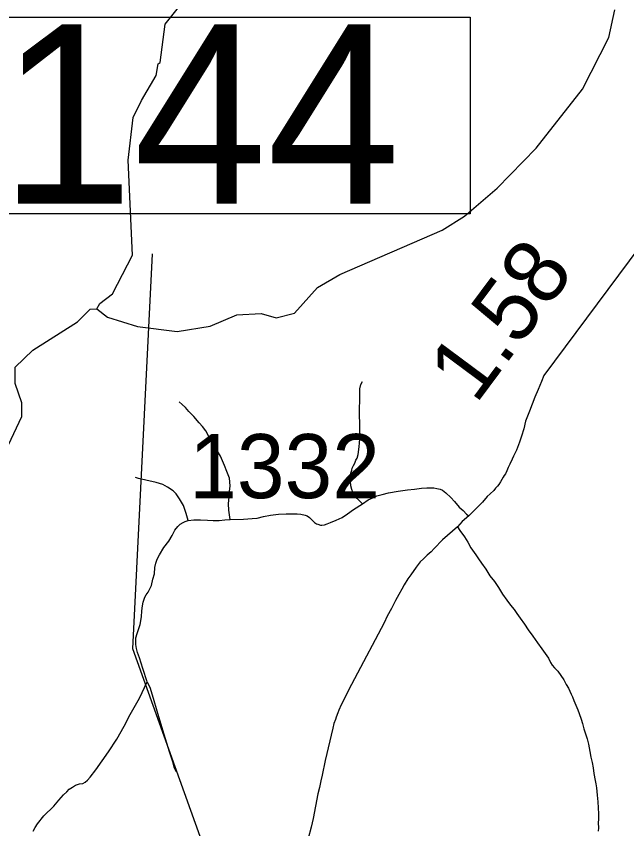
# Model space of a CAD drawing. Extents: x 2290615 to 2522933, y 819489 to 1012715.
# Drawn here: x 2297383 to 2302142, y 890202 to 896542 of the extents above; entities that cross this region are included whole.
import ezdxf

# ---------------------------------------------------------------- set-up
doc = ezdxf.new("R2010")
doc.units = 0
for name, color, linetype in [('Exist Hydrographic Misc Water Feature', 7, 'Continuous'), ('Exist Road Non-System Type 51', 7, 'Continuous'), ('Exist Road Secondary Mileage Hundredths English Label', 7, 'Continuous'), ('Exist Road Secondary Structure Standard Bridge Number Label', 7, 'Continuous'), ('Exist Road Secondary Type 20 Attributed', 7, 'Continuous'), ('Exist Road Secondary Type 51 Number Label', 7, 'Continuous')]:
    doc.layers.add(name, color=color, linetype=linetype)

msp = doc.modelspace()

# ---------------------------------------------------------------- linework, layer by layer
at = {"layer": 'Exist Hydrographic Misc Water Feature'}
for points in [[(2298010.1, 894259.2), (2298034.1, 894299.5), (2298133.1, 894375.9), (2298288.1, 894677.6), (2298256.1, 895418), (2298294.1, 895751), (2298359.1, 895885), (2298473.1, 896080.1), (2298489.1, 896169.4), (2298505.1, 896179.8), (2298544, 896480.1), (2298905.1, 896934.7)], [(2298010.1, 894259.2), (2298094.2, 894193.7), (2298328.1, 894121.2), (2298636.1, 894081.4), (2298894.1, 894124.8), (2299101.2, 894212), (2299293.1, 894223.2), (2299410.2, 894188.6), (2299551.1, 894224), (2299732.1, 894425.1), (2299906.2, 894527.4), (2300702.2, 894871.8), (2300876.1, 894980.7), (2301131.2, 895201.3), (2301436.1, 895512.5), (2301798.2, 895973.6), (2302002.2, 896375.9), (2302050.2, 896591.2)], [(2296392, 890277.4), (2296427.1, 890432.9), (2296209.1, 890574.9), (2296224.1, 890706.9), (2296354.1, 890991.2), (2296361.1, 891093.2), (2296333.2, 891400.6), (2296430.2, 891650.7), (2296874.1, 892180.9), (2297202.2, 892650.7), (2297250.2, 892833.2), (2297281.1, 893110.1), (2297427.1, 893418), (2297426.1, 893526.2), (2297375, 893675.1), (2297373, 893803.1), (2297513, 893936.9), (2297861, 894157.8), (2297960.1, 894257), (2298010.1, 894259.2)]]:
    msp.add_lwpolyline(points, dxfattribs=at)
at = {"layer": 'Exist Road Non-System Type 51'}
for points in [[(2300081.7, 892738.5), (2300052.5, 892767.1), (2300028.5, 892790.7), (2300006.6, 892827.5), (2299998.7, 892848.4), (2299991.6, 892877.8), (2299987.7, 892910.8), (2299988.8, 892926.8), (2299991.8, 892976.5), (2299997.7, 893001.4), (2300002.7, 893016.3), (2300011.8, 893036.6), (2300021.5, 893055), (2300031.2, 893077.3), (2300040.9, 893094.7), (2300047.4, 893123.6), (2300055.3, 893182.2), (2300062.3, 893245.8), (2300060.2, 893340.9), (2300058.3, 893453.3), (2300060.2, 893573.5), (2300062.2, 893635.5), (2300068, 893668.5), (2300081.5, 893691.8)], [(2299051.7, 892615.3), (2299041, 892687.6), (2299038.4, 892738.3), (2299043.7, 892792.9), (2299045, 892834.3), (2299050.4, 892878.3), (2299045, 892938.3), (2299025, 892990.3), (2299006.4, 893035.7), (2298974.4, 893109), (2298913.1, 893214.4), (2298883.7, 893262.4), (2298859.7, 893307.8), (2298835.7, 893341.1), (2298809.1, 893370.5), (2298766.4, 893418.5), (2298727.8, 893457.2), (2298701.1, 893487.8), (2298677.1, 893513.2), (2298653.1, 893533.2)], [(2298723, 892606.7), (2298708.2, 892661.6), (2298687.1, 892724.9), (2298655.5, 892775.5), (2298630.2, 892815.6), (2298604.9, 892838.8), (2298562.7, 892866.3), (2298524.7, 892889.5), (2298474.1, 892904.2), (2298394, 892923.2), (2298337, 892935.9), (2298311.7, 892942.2)], [(2300081.7, 892738.5), (2300127.6, 892767.5), (2300168, 892788.2), (2300194.5, 892799), (2300234.9, 892809.9), (2300285.1, 892823.7), (2300360.9, 892835.5), (2300433.8, 892846.3), (2300486.9, 892853.2), (2300542.1, 892860.1), (2300583.4, 892863.1), (2300614, 892862.1), (2300638.6, 892862.1), (2300662.2, 892858.1), (2300687.8, 892853.2), (2300706.5, 892844.3), (2300718.3, 892833.5), (2300732.1, 892822.7), (2300769.5, 892788.2), (2300800, 892754.7), (2300836.5, 892710.4), (2300866, 892684.3), (2300893.6, 892657.7), (2300910.2, 892644.9)], [(2299051.7, 892615.3), (2299154.2, 892618.3), (2299221.1, 892623), (2299260.8, 892626.7), (2299309.3, 892639.4), (2299364.2, 892650), (2299427.4, 892656.3), (2299488.3, 892660.1), (2299530.4, 892658.3), (2299571.9, 892658.9), (2299602.1, 892657.1), (2299634.1, 892650), (2299651, 892643.6), (2299667.9, 892631), (2299680.5, 892620.4), (2299693.4, 892606.9), (2299708.2, 892593.1), (2299722.7, 892582.4), (2299733.3, 892578.2), (2299755.4, 892571.5), (2299765.3, 892570.5), (2299786, 892574), (2299807.1, 892580.3), (2299832.4, 892593), (2299876.7, 892609.9), (2299923.1, 892631), (2299965.3, 892660.5), (2300011.7, 892692.2), (2300081.7, 892738.5)], [(2298402.4, 891347.9), (2298368.7, 891452.4), (2298343.4, 891536.8), (2298328.6, 891576.9), (2298320.2, 891608.5), (2298315.9, 891640.2), (2298315.9, 891663.4), (2298315.9, 891690.8), (2298324.4, 891724.6), (2298339.6, 891763.8), (2298347.6, 891796.3), (2298360.3, 891855.1), (2298362.7, 891903.1), (2298366.8, 891941.9), (2298372.1, 891969.5), (2298384, 892008.2), (2298395.3, 892027), (2298410.9, 892047.5), (2298436.2, 892100.2), (2298448.8, 892148.8), (2298461.5, 892191), (2298463.6, 892241.6), (2298469.9, 892274.5), (2298480.5, 892304.9), (2298499.4, 892340.8), (2298533.2, 892395.7), (2298573.3, 892446.3), (2298598.6, 892490.6), (2298619.7, 892532.8), (2298642.9, 892561.4), (2298661.8, 892579.3), (2298682.9, 892591.9), (2298699.8, 892600.4), (2298723, 892606.7)], [(2298723, 892606.7), (2298767.3, 892612), (2298820, 892612), (2298874.9, 892609.9), (2298917.2, 892607.3), (2298964, 892607.3), (2299007.7, 892612), (2299051.7, 892615.3)], [(2300823.3, 892557.7), (2300839.9, 892529), (2300877.8, 892479), (2300903.5, 892439.6), (2300927.7, 892394.2), (2300965.5, 892339.7), (2300986.7, 892309.5), (2301009.7, 892275.4), (2301042.7, 892227.7), (2301076, 892176.2), (2301112.3, 892130.8), (2301142.5, 892085.4), (2301172.8, 892032.4), (2301206.1, 891987), (2301236.3, 891947.6), (2301265.1, 891912.8), (2301286.3, 891881), (2301312, 891844.7), (2301345.3, 891799.3), (2301374, 891755.4), (2301410.3, 891705.4), (2301446.6, 891652.5), (2301479.9, 891605.5), (2301507.2, 891570.7), (2301532.9, 891534.4), (2301548, 891499.6), (2301561.6, 891478.4), (2301578.3, 891457.2), (2301604, 891431.4), (2301628.2, 891398.1), (2301652.4, 891364.8), (2301670.6, 891328.5), (2301687.2, 891299.7), (2301699.3, 891275.5), (2301709.9, 891252.8), (2301719, 891231.6), (2301730.4, 891204.3), (2301745, 891166.4), (2301761.3, 891130.5), (2301771.7, 891100.7), (2301786.1, 891056.9), (2301796.5, 891022.9), (2301808.9, 890983.2), (2301815.1, 890959.2), (2301833.8, 890903.4), (2301844.1, 890861.6), (2301848.5, 890833.5), (2301854.8, 890805.6), (2301863.2, 890761.7), (2301871.8, 890719.9), (2301880.1, 890678), (2301886.7, 890634), (2301897.2, 890578.2), (2301901.4, 890552.2), (2301905.9, 890522.4), (2301912.4, 890464.4), (2301917, 890412.6), (2301919.6, 890364.5), (2301922, 890318.5), (2301922.5, 890278.5), (2301920.7, 890248.7), (2301921.1, 890208.7), (2301919.4, 890182.6)], [(2297514.5, 890183), (2297531.4, 890212.6), (2297548.2, 890240), (2297598.8, 890303.3), (2297676.9, 890379.3), (2297714.8, 890425.7), (2297750.7, 890467.9), (2297776, 890491.1), (2297795, 890512.2), (2297820.3, 890527), (2297843.5, 890541.8), (2297875.1, 890552.3), (2297902.6, 890556.6), (2297919.4, 890565), (2297938.4, 890581.9), (2297959.5, 890605.1), (2298003.8, 890662.1), (2298100.8, 890801.4), (2298166.2, 890902.6), (2298225.3, 891001.8), (2298271.7, 891092.6), (2298343.4, 891221.3), (2298402.4, 891347.9)], [(2298402.4, 891347.9), (2298425.6, 891299.4), (2298455.1, 891202.3), (2298491, 891077.8), (2298533.2, 890940.6), (2298575.4, 890805.6), (2298600.7, 890727.5), (2298613.3, 890676.8), (2298630.2, 890649.4)]]:
    msp.add_lwpolyline(points, dxfattribs=at)
at = {"layer": 'Exist Road Secondary Structure Standard Bridge Number Label'}
msp.add_lwpolyline([(2297204.4, 896535.7), (2300920.3, 896535.7), (2300920.3, 894999.2), (2297204.4, 894999.2)], close=True, dxfattribs=at)
msp.add_lwpolyline([(2299023.8, 889563.1), (2298291.7, 891605.5), (2298445.8, 894688.4)], dxfattribs=at)
at = {"layer": 'Exist Road Secondary Type 20 Attributed'}
msp.add_lwpolyline([(2303331.9, 896209.6), (2301495.3, 893738.7), (2301477.8, 893692.6), (2301450.5, 893628.4), (2301425, 893570.1), (2301403.7, 893515.8), (2301384.4, 893459.6), (2301353.3, 893383.3), (2301340.7, 893323.7), (2301321.1, 893264.7), (2301305.9, 893217.8), (2301281.7, 893157.2), (2301259, 893108.8), (2301248.4, 893086), (2301230.9, 893046.2), (2301217.1, 893020), (2301207.3, 892996), (2301195.7, 892971.9), (2301187.8, 892959.8), (2301178, 892945.6), (2301157.7, 892910.4), (2301144, 892889.3), (2301133.4, 892875.6), (2301119.8, 892860.5), (2301106.2, 892842.3), (2301077.5, 892816.6), (2301054.8, 892795.4), (2301018.5, 892750), (2300967, 892700), (2300910.2, 892644.9), (2300859.6, 892600.1), (2300823.3, 892557.7), (2300706.8, 892456.3), (2300641.7, 892388.2), (2300617.5, 892364), (2300585.7, 892336.7), (2300558.5, 892309.5), (2300532.8, 892283.7), (2300501, 892242.8), (2300460.2, 892183.8), (2300436, 892152), (2300407.2, 892106.6), (2300387.5, 892071.8), (2300366.4, 892029.4), (2300339.1, 891984), (2300308.9, 891921.9), (2300274.1, 891861.4), (2300249.9, 891809.9), (2300019.9, 891372.4), (2299997.2, 891327), (2299917, 891169.5), (2299898.8, 891128.7), (2299889.8, 891106), (2299876.5, 891071.8), (2299870.7, 891055.8), (2299859.5, 891022.7), (2299851.9, 890986.4), (2299790.3, 890735.5), (2299767.6, 890621.4), (2299756, 890575.3), (2299746.6, 890523.1), (2299735.1, 890475), (2299697.2, 890282.7), (2299682.5, 890215.8), (2299659.8, 890126.5)], dxfattribs=at)

# ---------------------------------------------------------------- texts
at = {"layer": 'Exist Road Secondary Mileage Hundredths English Label'}
msp.add_text('1.58', height=500, rotation=53.37693, dxfattribs=at).set_placement((2300964.9, 893506.8))
at = {"layer": 'Exist Road Secondary Structure Standard Bridge Number Label'}
msp.add_text('144', height=1400, dxfattribs=at).set_placement((2297254.6, 895078.3))
at = {"layer": 'Exist Road Secondary Type 51 Number Label'}
msp.add_text('1332', height=500, rotation=360, dxfattribs=at).set_placement((2298730.8, 892781.7))

doc.saveas('drawing.dxf')
